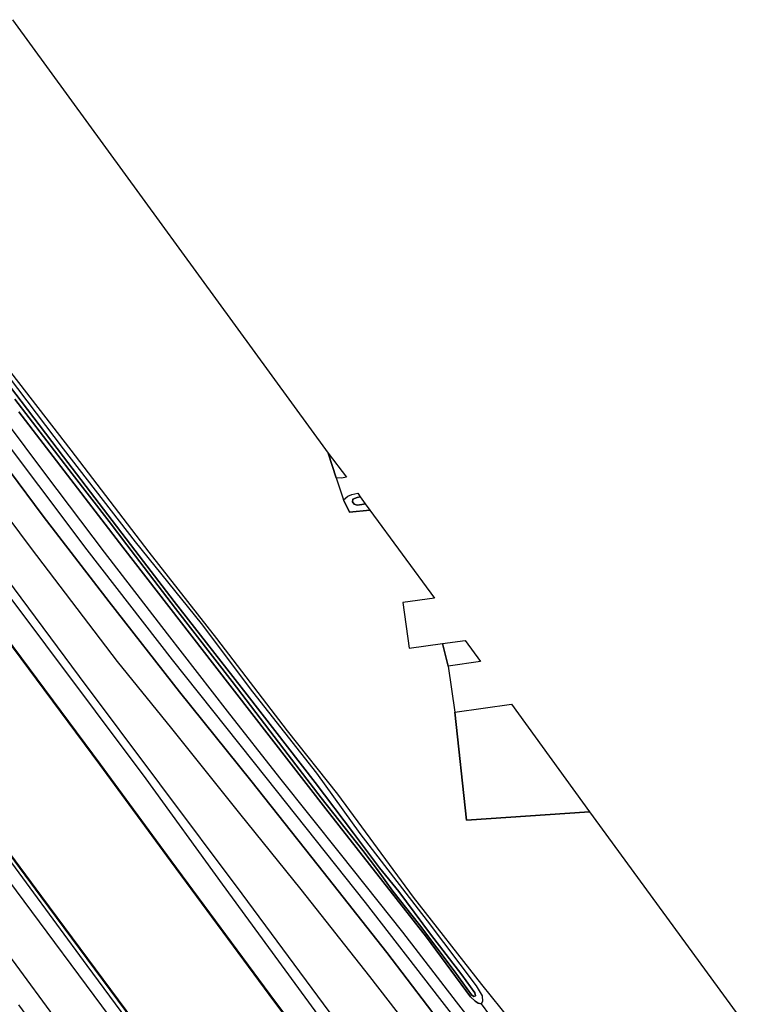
# Model space of a CAD drawing. Extents: x -26035517 to 31750492, y -9237385 to 8160032.
# Tile 259 of 298: x 30166460 to 30308344, y -6986237 to -6792690. Entities that reach past the tile are written whole.
import ezdxf

# ---------------------------------------------------------------- set-up
doc = ezdxf.new("R2010")
doc.units = 0
doc.layers.add('T-25', color=7, linetype='CONTINUOUS')

msp = doc.modelspace()

# ---------------------------------------------------------------- linework, layer by layer
at = {"layer": 'T-25', "color": 9}
for points in [[(30165076, -6792690, 13149), (30227100, -6877900, 13232), (30228705, -6882741, 13288), (30230150, -6887103, 13339), (30230184, -6887204, 13340), (30231309, -6889482, 13415), (30235298, -6889113, 13377), (30247997, -6906432, 13500), (30241804, -6907280, 13500), (30243031, -6916232, 13500), (30249588, -6915336, 13500), (30250732, -6919762, 13500), (30252014, -6928803, 13500), (30254338, -6950046, 13809), (30278522, -6948421, 13755), (30278522, -6948421, 13755), (30307318, -6987851, 13905)], [(30105876, -6803097, 14943), (30116699, -6817577, 15063), (30130821, -6836661, 15080), (30144736, -6855123, 15134), (30157742, -6872488, 15308), (30171061, -6890303, 15337), (30184085, -6907146, 15346), (30197911, -6924845, 15445), (30211934, -6942220, 15454), (30225178, -6958983, 15458), (30238673, -6976056, 15562), (30250640, -6991775, 15582), (30262025, -7007266, 15566), (30273257, -7023323, 15562), (30283404, -7036994, 15545), (30284940, -7039078, 15495)], [(30108107, -6801513, 14872), (30121585, -6819363, 14897), (30140389, -6844560, 14997), (30160612, -6871577, 15200), (30179681, -6896917, 15259), (30196412, -6918527, 15350), (30214839, -6941662, 15362), (30234383, -6966243, 15441), (30248983, -6985107, 15470), (30254523, -6992204, 15491), (30255702, -6993714, 15495), (30264743, -7006154, 15487), (30273288, -7018081, 15479), (30281214, -7028990, 15462), (30287206, -7036969, 15437)], [(30308344, -7095729, 15742), (30298386, -7082647, 15774), (30283139, -7062305, 15848), (30266025, -7039479, 15836), (30242277, -7007857, 15906), (30226197, -6986113, 15840), (30210196, -6964541, 15827), (30194013, -6942878, 15761), (30178191, -6921777, 15724), (30156734, -6892892, 15574), (30135858, -6865088, 15429), (30120168, -6844010, 15325), (30104460, -6822977, 15350), (30095172, -6810667, 15263)], [(30302170, -7100217, 13128), (30288929, -7082534, 13153), (30275914, -7065012, 13137), (30262108, -7046182, 13170), (30247357, -7026599, 13182), (30231731, -7005701, 13215), (30216689, -6985814, 13203), (30196124, -6958013, 13161), (30182254, -6939045, 13145), (30161987, -6911897, 13182), (30148213, -6893534, 13174), (30124415, -6861392, 13174), (30104438, -6834415, 13186), (30089722, -6814326, 13091)], [(30302210, -7100187, 13128), (30288969, -7082504, 13153), (30275954, -7064982, 13137), (30262148, -7046152, 13170), (30247397, -7026569, 13182), (30231771, -7005671, 13215), (30216729, -6985784, 13203), (30196164, -6957983, 13161), (30182294, -6939015, 13145), (30162027, -6911867, 13182), (30148253, -6893504, 13174), (30124455, -6861362, 13174), (30104478, -6834385, 13186), (30089740, -6814266, 13091)], [(30069694, -6828745, 13124), (30082660, -6846189, 13103), (30098697, -6868019, 13128), (30123664, -6901745, 13157), (30143390, -6928304, 13157), (30170697, -6965114, 13153), (30191767, -6993566, 13166), (30212990, -7022092, 13186), (30213584, -7022901, 13186), (30232741, -7049000, 13174), (30249207, -7071121, 13182), (30274601, -7105277, 13199), (30281784, -7115041, 13120)], [(30069752, -6828739, 13124), (30082700, -6846159, 13103), (30098737, -6867989, 13128), (30123704, -6901715, 13157), (30143430, -6928274, 13157), (30170737, -6965084, 13153), (30191807, -6993536, 13166), (30213030, -7022062, 13186), (30213624, -7022871, 13186), (30232781, -7048970, 13174), (30249247, -7071091, 13182), (30274641, -7105247, 13199), (30281824, -7115011, 13120)], [(30059681, -6835619, 14731), (30067881, -6846603, 14685), (30089641, -6876011, 14856), (30109261, -6902280, 15018), (30139421, -6942897, 15279), (30159452, -6970085, 15350), (30179296, -6996988, 15416), (30198949, -7023818, 15499), (30219305, -7051268, 15404), (30238493, -7077226, 15445), (30256803, -7101918, 15512), (30261526, -7108179, 15483), (30271789, -7121988, 15415)], [(30266822, -6994134, 13955), (30257329, -6982322, 13859), (30243920, -6965178, 13685), (30229017, -6944962, 13622), (30219146, -6932497, 13660), (30205200, -6914322, 13622), (30191891, -6897339, 13269), (30176563, -6877289, 13091), (30159743, -6855604, 13087)], [(30165524, -6867310, 12576), (30176788, -6881990, 12601), (30184071, -6891349, 12601), (30187514, -6895892, 12601), (30197085, -6908438, 12642), (30208259, -6922769, 13008), (30219241, -6937187, 13008), (30225766, -6945622, 13008), (30233935, -6956021, 13153), (30236811, -6959790, 13253), (30239858, -6964003, 13253), (30245039, -6970647, 13315), (30251887, -6979683, 13485), (30255327, -6984350, 13697), (30255782, -6984730, 13693), (30256055, -6984556, 13685), (30255967, -6983997, 13676), (30253396, -6980469, 13585), (30247215, -6972478, 13336), (30241007, -6964087, 13274), (30237232, -6959404, 13215), (30232099, -6952577, 13008), (30224583, -6942651, 13008), (30211185, -6925432, 13008), (30196842, -6907036, 13008), (30189932, -6898075, 12646), (30175047, -6878591, 12646), (30160845, -6859982, 12626)], [(30160845, -6859982, 12626), (30175047, -6878591, 12646), (30189932, -6898075, 12646), (30196842, -6907036, 13008), (30211185, -6925432, 13008), (30224583, -6942651, 13008), (30232099, -6952577, 13008), (30237232, -6959404, 13215), (30241007, -6964087, 13274), (30247215, -6972478, 13336), (30253396, -6980469, 13585), (30255967, -6983997, 13676), (30256055, -6984556, 13685), (30255782, -6984730, 13693), (30255327, -6984350, 13697), (30251887, -6979683, 13485), (30245039, -6970647, 13315), (30239858, -6964003, 13253), (30236811, -6959790, 13253), (30233935, -6956021, 13153), (30225766, -6945622, 13008), (30219241, -6937187, 13008), (30208259, -6922769, 13008), (30197085, -6908438, 12642), (30187514, -6895892, 12601), (30184071, -6891349, 12601), (30176788, -6881990, 12601), (30165524, -6867310, 12576)], [(30162503, -6860625, 13087), (30175035, -6877074, 13070), (30189177, -6895358, 13249), (30202156, -6911386, 13527), (30212258, -6924794, 13714), (30224820, -6940786, 13664), (30233327, -6952669, 13631), (30246605, -6969861, 13813), (30256236, -6982594, 13909), (30257361, -6984572, 13942), (30257446, -6985653, 13950), (30257186, -6986138, 13950), (30256626, -6985992, 13942), (30256025, -6985604, 13942), (30255120, -6984780, 13963), (30246418, -6973055, 13780), (30226660, -6947817, 13560), (30204830, -6919688, 13398), (30186712, -6896371, 13278), (30166306, -6869774, 13120)], [(30255845, -6990231, 15566), (30252323, -6985729, 15483), (30241807, -6972066, 15391), (30229569, -6956662, 15333), (30217604, -6941717, 15329), (30207319, -6928613, 15329), (30195540, -6913438, 15275), (30183125, -6897334, 15146), (30171591, -6882112, 15080), (30159528, -6866018, 15018)], [(30166306, -6869774, 13120), (30186712, -6896371, 13278), (30204830, -6919688, 13398), (30226660, -6947817, 13560), (30246418, -6973055, 13780), (30255120, -6984780, 13963), (30256025, -6985604, 13942), (30256626, -6985992, 13942), (30257186, -6986138, 13950), (30258821, -6988384, 13984)], [(30160612, -6871577, 15200), (30179681, -6896917, 15259), (30196412, -6918527, 15350), (30214839, -6941662, 15362), (30234383, -6966243, 15441), (30248983, -6985107, 15470), (30254523, -6992204, 15491), (30255702, -6993714, 15495), (30264743, -7006154, 15487), (30273288, -7018081, 15479), (30281214, -7028990, 15462), (30287206, -7036969, 15437), (30284940, -7039078, 15495), (30283404, -7036994, 15545), (30273257, -7023323, 15562), (30262025, -7007266, 15566), (30250640, -6991775, 15582), (30238673, -6976056, 15562), (30225178, -6958983, 15458), (30211934, -6942220, 15454), (30197911, -6924845, 15445), (30184085, -6907146, 15346), (30171061, -6890303, 15337), (30157742, -6872488, 15308)], [(30157169, -6881268, 15570), (30168704, -6896658, 15674), (30185647, -6918836, 15749), (30196337, -6932044, 15753), (30209687, -6948751, 15782), (30221724, -6963686, 15836), (30235271, -6980790, 15852), (30246077, -6994695, 15861), (30256972, -7009144, 15861), (30268122, -7024089, 15836), (30277149, -7036019, 15803), (30284357, -7045665, 15761), (30286802, -7048390, 15715), (30289640, -7050562, 15695), (30292205, -7051808, 15661), (30295316, -7052319, 15628), (30298195, -7052124, 15591), (30300891, -7051528, 15516), (30303677, -7050278, 15466), (30305286, -7049158, 15441), (30306617, -7048099, 15425)], [(30157169, -6881268, 15570), (30168704, -6896658, 15674), (30185647, -6918836, 15749), (30196337, -6932044, 15753), (30209687, -6948751, 15782), (30221724, -6963686, 15836), (30235271, -6980790, 15852), (30246077, -6994695, 15861)], [(30242277, -7007857, 15906), (30226197, -6986113, 15840), (30210196, -6964541, 15827), (30194013, -6942878, 15761), (30178191, -6921777, 15724), (30156734, -6892892, 15574)], [(30161515, -6902288, 15263), (30191280, -6941938, 15541), (30206256, -6962646, 15483), (30227694, -6991902, 15458), (30253191, -7024970, 15516), (30274271, -7052986, 15653), (30292618, -7077687, 15566), (30307017, -7096747, 15585), (30307017, -7096747, 15585), (30302210, -7100187, 13128), (30288969, -7082504, 13153), (30275954, -7064982, 13137), (30262148, -7046152, 13170), (30247397, -7026569, 13182), (30231771, -7005671, 13215), (30216729, -6985784, 13203), (30196164, -6957983, 13161), (30182294, -6939015, 13145), (30162027, -6911867, 13182)], [(30161947, -6911927, 12760), (30182214, -6939075, 12760), (30196084, -6958043, 12760), (30216649, -6985844, 12760), (30231691, -7005731, 12760), (30247317, -7026629, 12760), (30262068, -7046212, 12760), (30275874, -7065042, 12760), (30288889, -7082564, 12760), (30302130, -7100247, 12760), (30302130, -7100247, 12760), (30281864, -7114981, 12760), (30274681, -7105217, 12760), (30249287, -7071061, 12760), (30232821, -7048940, 12760), (30213664, -7022841, 12760), (30213070, -7022032, 12760), (30191847, -6993506, 12760), (30170777, -6965054, 12760), (30143470, -6928244, 12760)], [(30162027, -6911867, 13182), (30182294, -6939015, 13145), (30196164, -6957983, 13161), (30216729, -6985784, 13203), (30231771, -7005671, 13215), (30247397, -7026569, 13182), (30262148, -7046152, 13170), (30275954, -7064982, 13137), (30288969, -7082504, 13153), (30302210, -7100187, 13128), (30302210, -7100187, 13128), (30302130, -7100247, 12760), (30288889, -7082564, 12760), (30275874, -7065042, 12760), (30262068, -7046212, 12760), (30247317, -7026629, 12760), (30231691, -7005731, 12760), (30216649, -6985844, 12760), (30196084, -6958043, 12760), (30182214, -6939075, 12760), (30161947, -6911927, 12760)], [(30249588, -6915336, 13500), (30250732, -6919762, 13500)], [(30143470, -6928244, 12760), (30170777, -6965054, 12760), (30191847, -6993506, 12760), (30213070, -7022032, 12760), (30213664, -7022841, 12760), (30232821, -7048940, 12760), (30249287, -7071061, 12760), (30274681, -7105217, 12760), (30281864, -7114981, 12760), (30281864, -7114981, 12760), (30281784, -7115041, 13120), (30274601, -7105277, 13199), (30249207, -7071121, 13182), (30232741, -7049000, 13174), (30213584, -7022901, 13186), (30212990, -7022092, 13186), (30191767, -6993566, 13166), (30170697, -6965114, 13153), (30143390, -6928304, 13157)], [(30161673, -6954209, 13220), (30179678, -6978592, 13261), (30195031, -6999461, 13244), (30207275, -7015886, 13278), (30212593, -7022524, 13207), (30213584, -7022901, 13186), (30232741, -7049000, 13174), (30249207, -7071121, 13182), (30274601, -7105277, 13199), (30281784, -7115041, 13120), (30278794, -7116762, 14877), (30278794, -7116762, 14877), (30260665, -7092281, 14918), (30237756, -7061071, 14739), (30215420, -7030936, 14644), (30188653, -6994678, 14652), (30161255, -6957805, 14386)], [(30159452, -6970085, 15350), (30179296, -6996988, 15416), (30198949, -7023818, 15499), (30219305, -7051268, 15404), (30238493, -7077226, 15445), (30256803, -7101918, 15512), (30261526, -7108179, 15483), (30271789, -7121988, 15415), (30271789, -7121988, 15415), (30268410, -7124380, 15403), (30257874, -7110225, 15421), (30245089, -7093131, 15421), (30232392, -7075964, 15421), (30219756, -7058972, 15450), (30212422, -7049783, 15387), (30208520, -7044033, 15395), (30206175, -7040578, 15400), (30192515, -7021930, 15429), (30184883, -7011545, 15421), (30180887, -7006108, 15417), (30179959, -7004846, 15416), (30171565, -6993474, 15388), (30166297, -6986337, 15371)]]:
    msp.add_polyline3d(points, dxfattribs=at)
for points in [[(30227100, -6877900, 13232), (30230706, -6882631, 13323), (30229745, -6882840, 13323), (30228705, -6882741, 13288), (30227100, -6877900, 13232)], [(30232947, -6885736, 13348), (30233427, -6886481, 12887), (30232840, -6886595, 12887), (30231955, -6886962, 12887), (30231865, -6887494, 12887), (30232206, -6887909, 12887), (30232835, -6888133, 12887), (30233706, -6887995, 12887), (30234388, -6887836, 12887), (30235298, -6889113, 13377), (30231309, -6889482, 13415), (30230184, -6887204, 13340), (30230150, -6887103, 13339), (30230954, -6886382, 13340), (30231768, -6886007, 13365), (30232947, -6885736, 13348)], [(30233427, -6886481, 12887), (30234388, -6887836, 12887), (30233706, -6887995, 12887), (30232835, -6888133, 12887), (30232206, -6887909, 12887), (30231865, -6887494, 12887), (30231955, -6886962, 12887), (30232840, -6886595, 12887), (30233427, -6886481, 12887)], [(30249588, -6915336, 13500), (30254044, -6914725, 13500), (30257064, -6918866, 13500), (30250732, -6919762, 13500), (30249588, -6915336, 13500)], [(30278522, -6948421, 13755), (30254338, -6950046, 13809), (30252014, -6928803, 13500), (30263160, -6927226, 13500), (30278522, -6948421, 13755)]]:
    msp.add_polyline3d(points, close=True, dxfattribs=at)

doc.saveas('drawing.dxf')
